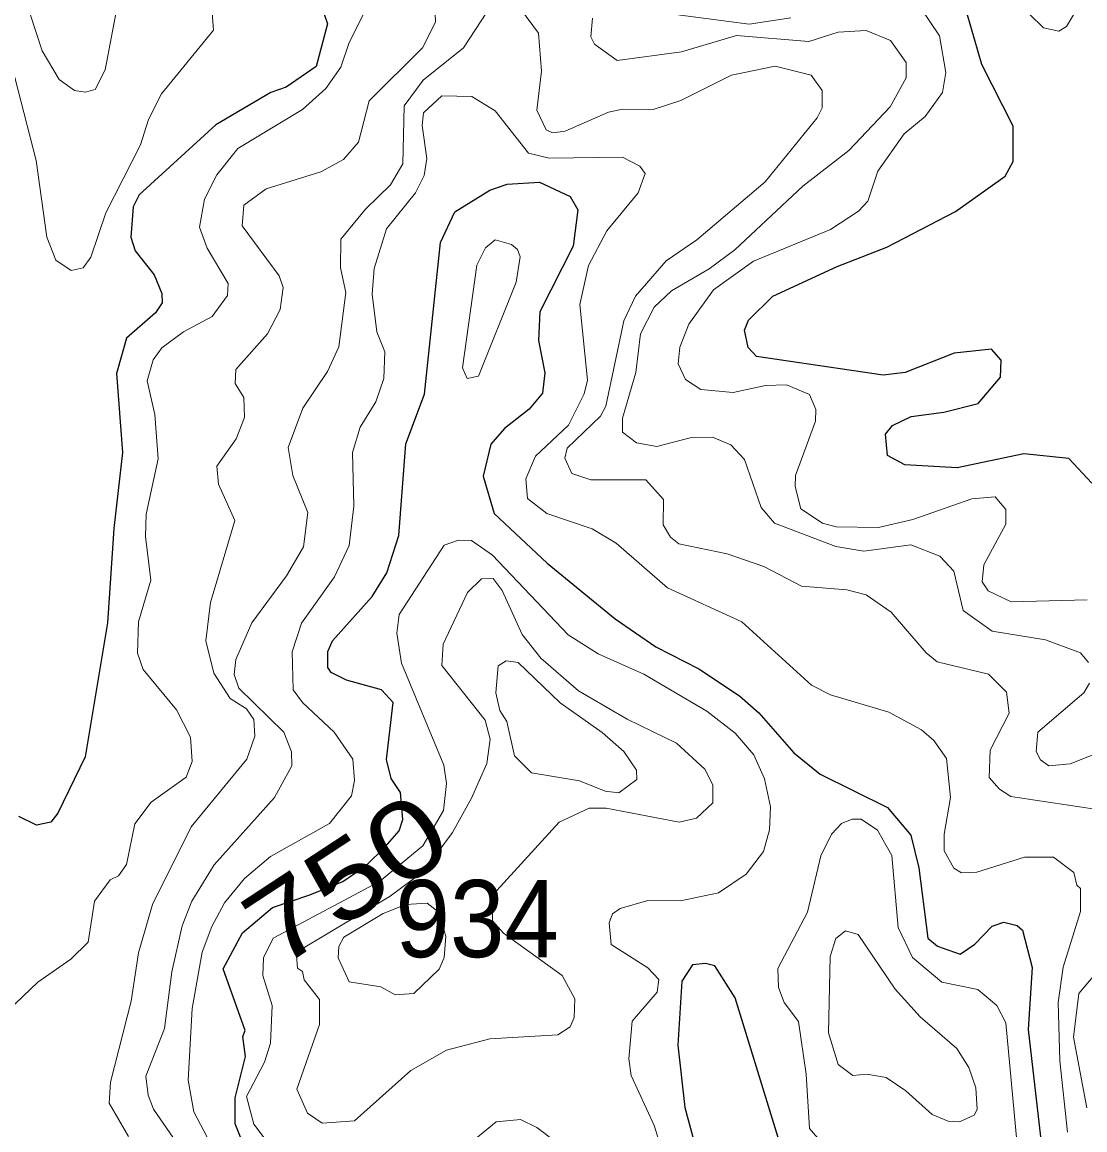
# Model space of a CAD drawing. Extents: x 763.2 to 816.8, y 7896.5 to 7952.7.
# Drawn here: x 791.494 to 793.698, y 7917.938 to 7920.235 of the extents above; entities that cross this region are included whole.
import ezdxf
from ezdxf.enums import TextEntityAlignment as Align

# ---------------------------------------------------------------- set-up
doc = ezdxf.new("R2010")
doc.units = 0
doc.header["$LTSCALE"] = 0.064
doc.layers.add('1', color=7, linetype='Continuous', lineweight=25)
doc.layers.add('2', color=7, linetype='Continuous', lineweight=13)
doc.layers.add('21', color=7, linetype='Continuous')
doc.layers.add('61', color=7, linetype='Continuous')

msp = doc.modelspace()

# ---------------------------------------------------------------- linework, layer by layer
at = {"layer": '1'}
for points in [[(792.1068, 7920.2906), (792.1272, 7920.2321), (792.1037, 7920.1437), (792.0414, 7920.1004), (792.0094, 7920.0898), (791.8957, 7920.0224), (791.7363, 7919.8774), (791.7236, 7919.8522), (791.7189, 7919.7896), (791.7282, 7919.7613), (791.7678, 7919.7111), (791.7837, 7919.6724), (791.7838, 7919.6534), (791.7701, 7919.6325), (791.7101, 7919.5802), (791.689, 7919.5065), (791.7017, 7919.343), (791.6837, 7919.1852), (791.6706, 7918.9895), (791.6241, 7918.7119), (791.5674, 7918.595), (791.553, 7918.5762), (791.5234, 7918.57), (791.4866, 7918.5879)], [(793.7122, 7919.2793), (793.6649, 7919.3306), (793.5711, 7919.3403), (793.4331, 7919.311), (793.3246, 7919.3173), (793.2885, 7919.3367), (793.2845, 7919.3808), (793.2992, 7919.3987), (793.3378, 7919.4177), (793.4057, 7919.4264), (793.4766, 7919.4445), (793.5226, 7919.499), (793.524, 7919.5342), (793.5044, 7919.5569), (793.4265, 7919.5492), (793.3251, 7919.5088), (793.2794, 7919.5033), (793.0168, 7919.5423), (792.9998, 7919.5608), (792.9922, 7919.5967), (793.0005, 7919.6171), (793.0506, 7919.667), (793.1841, 7919.7289), (793.2871, 7919.7689), (793.4294, 7919.8429), (793.5327, 7919.9162), (793.549, 7919.9461), (793.5491, 7920.0194), (793.4843, 7920.1474), (793.4541, 7920.2524)], [(792.2893, 7919.3611), (792.3282, 7919.4638), (792.3611, 7919.7782), (792.391, 7919.842), (792.4637, 7919.8873), (792.4996, 7919.8992), (792.5667, 7919.9038), (792.6306, 7919.8738), (792.6464, 7919.8464), (792.6367, 7919.7711), (792.5676, 7919.6344), (792.5643, 7919.5749), (792.5775, 7919.508), (792.5728, 7919.4662), (792.5453, 7919.433), (792.494, 7919.3929), (792.4656, 7919.3599), (792.4498, 7919.2937), (792.4725, 7919.2162), (792.5827, 7919.1136), (792.7239, 7918.9979), (792.808, 7918.9397), (792.8972, 7918.8946), (792.9814, 7918.838), (793.0214, 7918.803), (793.0944, 7918.7203), (793.149, 7918.6755), (793.2882, 7918.6068), (793.337, 7918.5492), (793.3535, 7918.4818), (793.3723, 7918.3358), (793.3925, 7918.3194), (793.4395, 7918.3024), (793.47, 7918.3232), (793.5055, 7918.3603), (793.5299, 7918.3688), (793.5572, 7918.3623), (793.5685, 7918.3525), (793.5884, 7918.2747), (793.5803, 7918.1466), (793.6097, 7917.8876)], [(791.9509, 7918.3469), (792.013, 7918.3994), (792.0903, 7918.4258), (792.1591, 7918.4534), (792.2073, 7918.4864), (792.2463, 7918.5253), (792.2754, 7918.5584), (792.2832, 7918.5815), (792.2786, 7918.6377), (792.259, 7918.6667), (792.2492, 7918.7061), (792.2634, 7918.8243), (792.239, 7918.8504), (792.1661, 7918.8707), (792.1347, 7918.8865), (792.1275, 7918.8967), (792.1278, 7918.9301), (792.1373, 7918.9523), (792.2194, 7919.0446), (792.2502, 7919.0933), (792.2749, 7919.1711), (792.2893, 7919.3611)], [(791.9354, 7918.0044), (791.9568, 7918.0901), (791.9513, 7918.1317), (791.956, 7918.144), (791.9107, 7918.2721), (791.9509, 7918.3469)], [(793.0779, 7917.8706), (792.9724, 7918.2123), (792.9307, 7918.2784), (792.9111, 7918.2834), (792.8841, 7918.2803), (792.862, 7918.2467), (792.8539, 7918.1137), (792.8684, 7917.9847), (792.9027, 7917.8565)], [(791.9665, 7917.873), (791.9352, 7917.9509), (791.9354, 7918.0044)]]:
    msp.add_lwpolyline(points, dxfattribs=at)
at = {"layer": '2'}
for points in [[(791.3624, 7920.3228), (791.4338, 7920.218), (791.4782, 7920.1205), (791.5226, 7919.9485), (791.5446, 7919.7893), (791.5636, 7919.7421), (791.5956, 7919.7202), (791.6201, 7919.726), (791.6359, 7919.7482), (791.6673, 7919.84), (791.7392, 7919.9807), (791.7558, 7920.0333), (791.7824, 7920.0865), (791.8905, 7920.219), (791.8871, 7920.2637)], [(791.6922, 7920.2746), (791.6658, 7920.1365), (791.645, 7920.0959), (791.6246, 7920.0901), (791.6021, 7920.0937), (791.5702, 7920.1164), (791.5355, 7920.176), (791.4976, 7920.2909)], [(791.7145, 7917.9244), (791.6741, 7917.9933), (791.677, 7918.0373), (791.7195, 7918.205), (791.7347, 7918.305), (791.7637, 7918.4055), (791.8439, 7918.5666), (791.9597, 7918.7071), (791.976, 7918.7547), (791.9745, 7918.7891), (791.9591, 7918.8112), (791.9253, 7918.8328), (791.8915, 7918.8855), (791.8744, 7918.9525), (791.8844, 7919.0321), (791.935, 7919.2022), (791.9009, 7919.2773), (791.8974, 7919.3144), (791.9374, 7919.3714), (791.9546, 7919.4154), (791.9533, 7919.4572), (791.9353, 7919.4859), (791.9368, 7919.5151), (792.0028, 7919.5892), (792.0287, 7919.6396), (792.0351, 7919.6854), (792.0267, 7919.7092), (791.9502, 7919.8128), (791.9534, 7919.8557), (791.9999, 7919.8895), (792.1129, 7919.9249), (792.1605, 7919.9503), (792.1915, 7919.9865), (792.2134, 7920.072), (792.3238, 7920.1818), (792.3508, 7920.2354), (792.349, 7920.2929)], [(791.9369, 7918.9138), (791.9699, 7918.9899), (792.0418, 7919.0874), (792.0775, 7919.1474), (792.0862, 7919.2188), (792.0551, 7919.2951), (792.0455, 7919.3534), (792.076, 7919.435), (792.1269, 7919.5106), (792.1507, 7919.562), (792.1651, 7919.6744), (792.1538, 7919.7257), (792.1544, 7919.785), (792.2059, 7919.8477), (792.2577, 7919.8981), (792.2832, 7919.9413), (792.286, 7920.0621), (792.3252, 7920.1151), (792.4091, 7920.1824), (792.4695, 7920.2741)], [(792.5273, 7920.2632), (792.5643, 7920.2128), (792.5712, 7920.1336), (792.5614, 7920.053), (792.5806, 7920.0119), (792.5938, 7920.0061), (792.6197, 7920.0092), (792.7096, 7920.0488)], [(793.1089, 7919.2261), (793.0971, 7919.2721), (793.0974, 7919.2949), (793.1394, 7919.408), (793.1396, 7919.4323), (793.1267, 7919.4629), (793.0791, 7919.4833), (793.0354, 7919.4817), (792.9681, 7919.4671), (792.9012, 7919.4733), (792.8692, 7919.4945), (792.8542, 7919.527), (792.8575, 7919.5612), (792.8766, 7919.6093), (792.9278, 7919.6801), (793.0107, 7919.7398), (793.1704, 7919.8053), (793.2281, 7919.8432), (793.2478, 7919.8644), (793.2683, 7919.9261), (793.3234, 7920.0038), (793.3669, 7920.0395), (793.4028, 7920.0896), (793.4092, 7920.1307), (793.3965, 7920.207), (793.3578, 7920.2645)], [(792.201, 7920.2513), (792.1711, 7920.1908), (792.1549, 7920.1418), (792.1236, 7920.0977), (792.0752, 7920.0545), (791.9408, 7919.9734), (791.8974, 7919.9189), (791.8722, 7919.8682), (791.8612, 7919.8102), (791.8775, 7919.7668), (791.9212, 7919.6936), (791.9199, 7919.6687), (791.8877, 7919.6253), (791.8284, 7919.5935), (791.7835, 7919.56), (791.7657, 7919.5354), (791.7528, 7919.4913)], [(792.6763, 7920.2436), (792.6734, 7920.2051), (792.6805, 7920.1895), (792.728, 7920.1556), (792.8611, 7920.1738)], [(793.0883, 7920.2443), (793.0017, 7920.2312), (792.8328, 7920.2531)], [(793.5836, 7920.251), (793.6122, 7920.2237), (793.644, 7920.217), (793.6599, 7920.2261), (793.6785, 7920.2576)], [(792.8611, 7920.1738), (792.9755, 7920.208), (793.1251, 7920.1951), (793.1859, 7920.2146), (793.2442, 7920.218), (793.295, 7920.1973), (793.3269, 7920.152), (793.3271, 7920.1202), (793.2938, 7920.0597), (793.2082, 7919.9693), (793.113, 7919.8955), (792.9722, 7919.7632), (792.9184, 7919.7238), (792.8402, 7919.6785), (792.8046, 7919.6444), (792.7763, 7919.5889), (792.7668, 7919.5087), (792.7391, 7919.4141), (792.7391, 7919.3851), (792.7677, 7919.3632), (792.8098, 7919.3555), (792.879, 7919.3735), (792.9255, 7919.3749), (792.9634, 7919.3591), (792.9921, 7919.3282), (793.0265, 7919.2287), (793.0544, 7919.1967), (793.1815, 7919.1477), (793.2391, 7919.1384), (793.3369, 7919.1514), (793.3969, 7919.1276), (793.426, 7919.0966), (793.4458, 7919.0154), (793.5059, 7918.9721), (793.6164, 7918.9542), (793.6886, 7918.9278), (793.7051, 7918.9073)], [(792.7096, 7920.0488), (792.7392, 7920.0551), (792.8023, 7920.054), (792.8598, 7920.0731), (792.965, 7920.1256), (793.0554, 7920.1441), (793.1301, 7920.1254), (793.1527, 7920.094), (793.1529, 7920.0579), (793.1426, 7920.0369), (793.0346, 7919.9041), (792.8932, 7919.7842), (792.8295, 7919.7407), (792.7659, 7919.667), (792.7413, 7919.6163), (792.7042, 7919.4391), (792.6934, 7919.4183), (792.6243, 7919.3517), (792.619, 7919.331), (792.6341, 7919.2996), (792.6732, 7919.2862), (792.7874, 7919.286), (792.8237, 7919.2457), (792.8235, 7919.1927), (792.8381, 7919.1671), (792.8559, 7919.1538), (792.9563, 7919.1331), (793.0319, 7919.1067), (793.1102, 7919.066), (793.2042, 7919.0579), (793.2443, 7919.048), (793.2959, 7919.0117), (793.3689, 7918.9273), (793.3916, 7918.9091), (793.4978, 7918.8833), (793.5353, 7918.8459), (793.5406, 7918.802), (793.5015, 7918.7257), (793.4992, 7918.6687), (793.5205, 7918.6444), (793.5441, 7918.6293), (793.7372, 7918.6008)], [(792.2441, 7919.4964), (792.2457, 7919.5514), (792.2295, 7919.5935), (792.2198, 7919.6713), (792.2237, 7919.7248), (792.2491, 7919.807), (792.3096, 7919.8811), (792.3274, 7919.9176), (792.3327, 7919.9525), (792.323, 7920.0208), (792.3261, 7920.0475), (792.3641, 7920.0829), (792.4265, 7920.0815), (792.4746, 7920.0515), (792.5437, 7919.9635), (792.587, 7919.9535), (792.7391, 7919.9551)], [(792.7391, 7919.9551), (792.7747, 7919.937), (792.7859, 7919.9214), (792.7715, 7919.8813), (792.7067, 7919.8026), (792.6681, 7919.7309), (792.6502, 7919.6501), (792.6664, 7919.4928), (792.6596, 7919.4647), (792.6266, 7919.3997), (792.5583, 7919.3353), (792.5385, 7919.2885), (792.5416, 7919.2473), (792.582, 7919.2161), (792.6757, 7919.1845), (792.7256, 7919.1547), (792.8321, 7919.062), (792.9865, 7918.992), (793.1306, 7918.8602), (793.17, 7918.8407), (793.2916, 7918.8043), (793.3592, 7918.768), (793.3846, 7918.7455), (793.4108, 7918.7084), (793.4191, 7918.6271), (793.4061, 7918.5515), (793.4061, 7918.5168), (793.4264, 7918.4806), (793.4423, 7918.4713), (793.4736, 7918.4725), (793.573, 7918.5037), (793.6326, 7918.5037), (793.6748, 7918.4717), (793.6811, 7918.4458), (793.6885, 7918.4389), (793.6886, 7918.3912), (793.6526, 7918.2754), (793.6426, 7918.202), (793.646, 7918.0816), (793.6622, 7917.9336)], [(791.7528, 7919.4913), (791.769, 7919.4219), (791.7757, 7919.3299), (791.7511, 7919.2148), (791.7496, 7919.1689), (791.7609, 7919.0781)], [(792.1718, 7919.1498), (792.1816, 7919.2319), (792.1791, 7919.3427), (792.1947, 7919.3957), (792.2269, 7919.4477), (792.2441, 7919.4964)], [(793.4631, 7919.2465), (793.341, 7919.2043), (793.2697, 7919.1873), (793.1817, 7919.189), (793.1538, 7919.1967), (793.1089, 7919.2261)], [(793.7025, 7919.0375), (793.5447, 7919.0331), (793.4971, 7919.0558), (793.4851, 7919.0749), (793.4883, 7919.1103), (793.5342, 7919.194), (793.5341, 7919.2245), (793.5115, 7919.2509), (793.4631, 7919.2465)], [(792.8273, 7917.8744), (792.8043, 7917.9475), (792.7571, 7918.0506), (792.752, 7918.0857), (792.7586, 7918.1636), (792.8108, 7918.2234), (792.814, 7918.2502), (792.7912, 7918.2739), (792.7152, 7918.3225), (792.711, 7918.3675), (792.7183, 7918.3864), (792.7338, 7918.397), (792.7914, 7918.4135), (792.8589, 7918.4134), (792.938, 7918.4298), (792.9956, 7918.4683), (793.0312, 7918.5155), (793.0441, 7918.5602), (793.046, 7918.6081), (793.0337, 7918.6663), (793.0115, 7918.7159), (792.9724, 7918.7612), (792.914, 7918.8065), (792.7831, 7918.8835), (792.6883, 7918.9253), (792.6265, 7918.9645), (792.4692, 7919.13), (792.4254, 7919.1601), (792.3988, 7919.161), (792.3688, 7919.1507), (792.2759, 7919.0067), (792.2707, 7918.968), (792.2806, 7918.9059), (792.3686, 7918.6944), (792.3738, 7918.6565), (792.3676, 7918.6005), (792.3244, 7918.5269), (792.2351, 7918.4535), (792.0143, 7918.3356), (791.9945, 7918.2952), (791.9928, 7918.2581), (792.0122, 7918.1959), (792.0089, 7918.1178), (791.9961, 7918.0789), (791.959, 7918.0075), (791.9744, 7917.9503), (792.008, 7917.9051)], [(791.884, 7917.9096), (791.85, 7917.9757), (791.8383, 7918.0415), (791.8464, 7918.19), (791.8673, 7918.307), (791.8868, 7918.3597), (791.9135, 7918.4088), (791.9545, 7918.4593), (792.0086, 7918.5051), (792.1312, 7918.5734), (792.1765, 7918.631), (792.1833, 7918.6624), (792.1797, 7918.707), (792.1409, 7918.763), (792.0748, 7918.8243), (792.0555, 7918.851), (792.0534, 7918.9295), (792.0733, 7918.9887), (792.1413, 7919.0853), (792.1718, 7919.1498)], [(791.7609, 7919.0781), (791.7347, 7918.992), (791.7331, 7918.9269), (791.745, 7918.8929), (791.8135, 7918.8095), (791.8429, 7918.7528), (791.8462, 7918.7018), (791.834, 7918.6694), (791.7615, 7918.6175), (791.7272, 7918.5729), (791.7098, 7918.4883), (791.6938, 7918.4651), (791.6764, 7918.4565), (791.644, 7918.4127), (791.6305, 7918.3275), (791.5948, 7918.292), (791.5265, 7918.2447), (791.4023, 7918.127)], [(792.0533, 7918.693), (792.0523, 7918.7221), (792.0361, 7918.7631), (791.9433, 7918.8544), (791.9337, 7918.8826), (791.9369, 7918.9138)], [(793.7078, 7918.8643), (793.6956, 7918.8446), (793.6002, 7918.7631), (793.5967, 7918.7227), (793.6057, 7918.7053), (793.6231, 7918.6932), (793.6675, 7918.6974), (793.7474, 7918.7289)], [(791.8404, 7917.874), (791.7658, 7917.9813), (791.7551, 7918.0102), (791.7504, 7918.0494), (791.7892, 7918.1487), (791.8039, 7918.266), (791.8253, 7918.3615), (791.8457, 7918.4123), (791.8916, 7918.4881), (792.0171, 7918.6275), (792.0533, 7918.693)], [(793.1524, 7917.9114), (793.1268, 7917.9408), (793.1201, 7918.0537), (793.1036, 7918.1629), (793.0745, 7918.2026), (793.0627, 7918.2334), (793.0609, 7918.2726), (793.1229, 7918.3899), (793.1499, 7918.5062), (793.1727, 7918.5515), (793.1933, 7918.5733), (793.2155, 7918.5826), (793.2342, 7918.5822), (793.2675, 7918.56), (793.2976, 7918.5075), (793.3108, 7918.3576), (793.3404, 7918.2953), (793.4012, 7918.2444), (793.4757, 7918.229), (793.515, 7918.196), (793.534, 7918.1604), (793.5571, 7917.9146)], [(793.7184, 7918.2606), (793.6854, 7918.2211), (793.674, 7918.1302), (793.7019, 7917.984)], [(792.411, 7917.901), (792.4768, 7917.955), (792.5272, 7917.9599), (792.5613, 7917.9433), (792.6849, 7917.8497)]]:
    msp.add_lwpolyline(points, dxfattribs=at)
for points in [[(792.5185, 7919.6961), (792.5265, 7919.7489), (792.5214, 7919.7642), (792.5084, 7919.7743), (792.4747, 7919.7841), (792.4547, 7919.7676), (792.4366, 7919.7313), (792.4069, 7919.5187), (792.4168, 7919.4964), (792.4402, 7919.5009)], [(792.6075, 7918.5762), (792.67, 7918.6055), (792.7051, 7918.6055), (792.8565, 7918.5764), (792.8926, 7918.5843), (792.926, 7918.6165), (792.9261, 7918.6539), (792.9094, 7918.6861), (792.851, 7918.74), (792.7487, 7918.7899), (792.6474, 7918.8487), (792.5698, 7918.9162), (792.531, 7918.9657), (792.4896, 7919.0564), (792.4703, 7919.0813), (792.4463, 7919.0806), (792.4177, 7919.0523), (792.3672, 7918.9454), (792.3641, 7918.9012), (792.4541, 7918.7881), (792.4643, 7918.7482), (792.4572, 7918.6982), (792.4259, 7918.6258), (792.386, 7918.5549), (792.3266, 7918.4749), (792.2567, 7918.4228), (792.08, 7918.3169), (792.0625, 7918.2996), (792.0645, 7918.2738), (792.0748, 7918.2665), (792.0783, 7918.2493), (792.1105, 7918.2083), (792.1106, 7918.1568), (792.0635, 7918.0225), (792.0852, 7917.973), (792.116, 7917.952), (792.1827, 7917.9569), (792.2995, 7918.0614), (792.3735, 7918.1034), (792.464, 7918.1271), (792.6046, 7918.1355), (792.6306, 7918.1516), (792.6389, 7918.1712), (792.6402, 7918.2099), (792.614, 7918.2584), (792.4923, 7918.3462), (792.4692, 7918.3714), (792.4692, 7918.4129), (792.4782, 7918.4347)], [(792.7416, 7918.7227), (792.6966, 7918.7625), (792.6095, 7918.8237), (792.5225, 7918.9077), (792.4977, 7918.9111), (792.4812, 7918.9003), (792.4759, 7918.8448), (792.4847, 7918.8081), (792.4988, 7918.7849), (792.5147, 7918.714), (792.5499, 7918.6784), (792.6499, 7918.6619), (792.7026, 7918.6404), (792.7315, 7918.6372), (792.7683, 7918.6648), (792.7677, 7918.684)], [(792.3587, 7918.3889), (792.334, 7918.4083), (792.2892, 7918.4053), (792.2424, 7918.3872), (792.1609, 7918.338), (792.1505, 7918.3182), (792.1488, 7918.2949), (792.1718, 7918.2449), (792.2377, 7918.2347), (792.2673, 7918.2182), (792.3061, 7918.2213), (792.3589, 7918.2713), (792.3689, 7918.2953), (792.3721, 7918.3392)], [(793.2455, 7918.0534), (793.286, 7918.0468), (793.3265, 7918.0194), (793.3813, 7917.97), (793.4142, 7917.9565), (793.4382, 7917.9551), (793.4681, 7917.9685), (793.4748, 7917.9805), (793.4716, 7918.0256), (793.4571, 7918.0677), (793.4326, 7918.1069), (793.3562, 7918.1725), (793.3046, 7918.2302), (793.2278, 7918.3431), (793.2017, 7918.3509), (793.1811, 7918.335), (793.1693, 7918.2978), (793.1663, 7918.1392), (793.1862, 7918.0736), (793.2166, 7918.0509)]]:
    msp.add_lwpolyline(points, close=True, dxfattribs=at)

# ---------------------------------------------------------------- texts
at = {"layer": '21', "width": 0.95}
msp.add_text('934', height=0.16, dxfattribs=at).set_placement((792.2679, 7918.2963))
at = {"layer": '61', "width": 1.25}
msp.add_text('750', height=0.16, rotation=33.267, dxfattribs=at).set_placement((792.2098, 7918.391), align=Align.CENTER)

doc.saveas('drawing.dxf')
